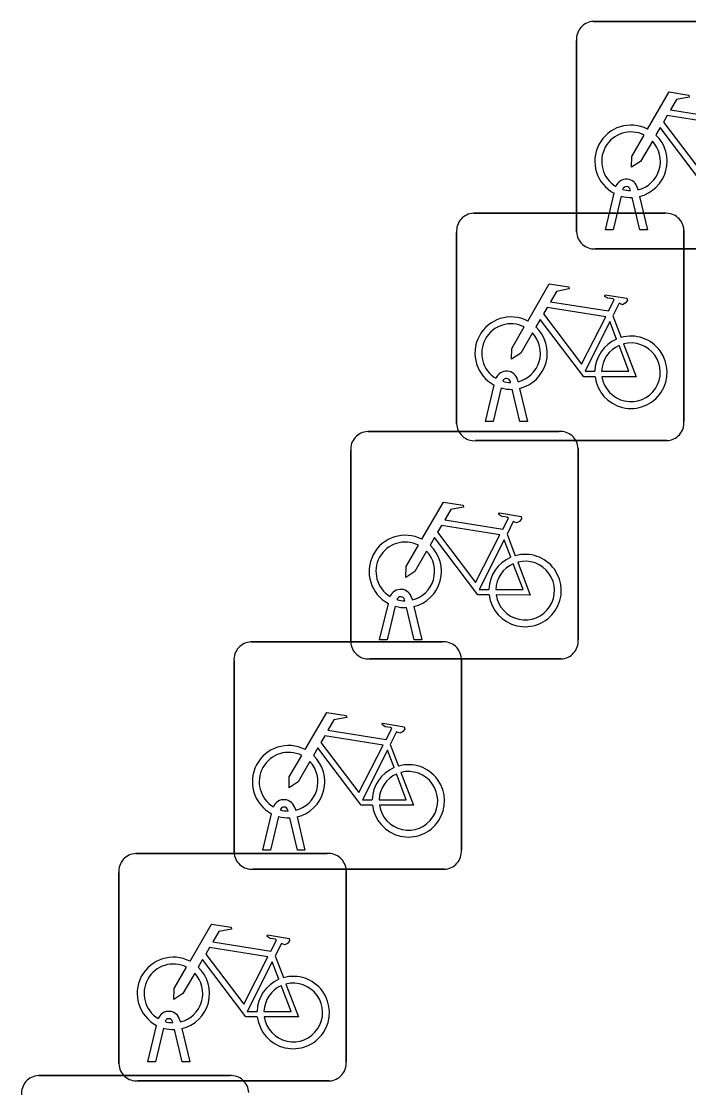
# Model space of a CAD drawing. Extents: x 159489 to 160304, y 383825 to 384531.
# Drawn here: x 159842.573 to 159845.505, y 384110.116 to 384114.823 of the extents above; entities that cross this region are included whole.
import ezdxf

# ---------------------------------------------------------------- set-up
doc = ezdxf.new("R2010")
doc.units = 0
doc.layers.add('IMGEO_Fietsenrek', color=7, linetype='Continuous')

msp = doc.modelspace()

# ---------------------------------------------------------------- linework, layer by layer
at = {"layer": 'IMGEO_Fietsenrek'}
for p, q in [((159845.0869, 384114.8225), (159845.9278, 384114.8225)), ((159845.9278, 384114.8225), (159845.0869, 384114.8225)), ((159845.0125, 384113.8979), (159845.0125, 384114.7388)), ((159845.0125, 384114.7388), (159845.0125, 384113.8979)), ((159845.2499, 384114.0789), (159845.2489, 384114.0832)), ((159845.2806, 384114.0904), (159845.2824, 384114.0825)), ((159845.1395, 384113.9073), (159845.1778, 384114.0673)), ((159845.2082, 384114.0551), (159845.1729, 384113.9073)), ((159845.291, 384113.9073), (159845.2571, 384114.049)), ((159845.2894, 384114.0533), (159845.3244, 384113.9073)), ((159844.5599, 384113.9795), (159845.4008, 384113.9795)), ((159845.4008, 384113.9795), (159844.5599, 384113.9795)), ((159844.4855, 384113.0549), (159844.4855, 384113.8958)), ((159844.4855, 384113.8958), (159844.4855, 384113.0549)), ((159845.1729, 384113.9073), (159845.1395, 384113.9073)), ((159845.3244, 384113.9073), (159845.291, 384113.9073)), ((159845.4845, 384113.9051), (159845.4845, 384113.0642)), ((159845.4845, 384113.0642), (159845.4845, 384113.9051)), ((159845.9371, 384113.8235), (159845.0962, 384113.8235)), ((159845.0962, 384113.8235), (159845.9371, 384113.8235)), ((159845.1722, 384113.5292), (159845.2085, 384113.434)), ((159844.7229, 384113.2359), (159844.7219, 384113.2402)), ((159844.7536, 384113.2474), (159844.7554, 384113.2395)), ((159844.6125, 384113.0643), (159844.6508, 384113.2243)), ((159844.6812, 384113.2121), (159844.6459, 384113.0643)), ((159844.764, 384113.0643), (159844.7301, 384113.206)), ((159844.7624, 384113.2103), (159844.7974, 384113.0643)), ((159844.6459, 384113.0643), (159844.6125, 384113.0643)), ((159844.7974, 384113.0643), (159844.764, 384113.0643)), ((159844.0949, 384113.0205), (159844.9358, 384113.0205)), ((159844.9358, 384113.0205), (159844.0949, 384113.0205)), ((159845.4101, 384112.9805), (159844.5692, 384112.9805)), ((159844.5692, 384112.9805), (159845.4101, 384112.9805)), ((159845.0195, 384112.9461), (159845.0195, 384112.1052)), ((159845.0195, 384112.1052), (159845.0195, 384112.9461)), ((159844.0205, 384112.0959), (159844.0205, 384112.9368)), ((159844.0205, 384112.9368), (159844.0205, 384112.0959)), ((159844.7072, 384112.5702), (159844.7435, 384112.475)), ((159844.2886, 384112.2884), (159844.2904, 384112.2805)), ((159844.1475, 384112.1053), (159844.1858, 384112.2653)), ((159844.2162, 384112.2531), (159844.1809, 384112.1053)), ((159844.2579, 384112.2769), (159844.2569, 384112.2812)), ((159844.299, 384112.1053), (159844.2651, 384112.247)), ((159844.2974, 384112.2513), (159844.3324, 384112.1053)), ((159844.1809, 384112.1053), (159844.1475, 384112.1053)), ((159844.3324, 384112.1053), (159844.299, 384112.1053)), ((159843.5819, 384112.0965), (159844.4228, 384112.0965)), ((159844.4228, 384112.0965), (159843.5819, 384112.0965)), ((159843.5075, 384111.1719), (159843.5075, 384112.0128)), ((159843.5075, 384112.0128), (159843.5075, 384111.1719)), ((159844.9451, 384112.0215), (159844.1042, 384112.0215)), ((159844.1042, 384112.0215), (159844.9451, 384112.0215)), ((159844.5065, 384112.0221), (159844.5065, 384111.1812)), ((159844.5065, 384111.1812), (159844.5065, 384112.0221)), ((159844.1942, 384111.6462), (159844.2305, 384111.551)), ((159843.7449, 384111.3529), (159843.7439, 384111.3572)), ((159843.7756, 384111.3644), (159843.7774, 384111.3565)), ((159843.6345, 384111.1813), (159843.6728, 384111.3413)), ((159843.7032, 384111.3291), (159843.6679, 384111.1813)), ((159843.786, 384111.1813), (159843.7521, 384111.323)), ((159843.7844, 384111.3273), (159843.8194, 384111.1813)), ((159843.0759, 384111.1665), (159843.9168, 384111.1665)), ((159843.9168, 384111.1665), (159843.0759, 384111.1665)), ((159843.6679, 384111.1813), (159843.6345, 384111.1813)), ((159843.8194, 384111.1813), (159843.786, 384111.1813)), ((159843.0015, 384110.2419), (159843.0015, 384111.0828)), ((159843.0015, 384111.0828), (159843.0015, 384110.2419)), ((159844.4321, 384111.0975), (159843.5912, 384111.0975)), ((159843.5912, 384111.0975), (159844.4321, 384111.0975)), ((159844.0005, 384111.0921), (159844.0005, 384110.2512)), ((159844.0005, 384110.2512), (159844.0005, 384111.0921)), ((159843.6882, 384110.7162), (159843.7245, 384110.621)), ((159843.1285, 384110.2513), (159843.1668, 384110.4113)), ((159843.2389, 384110.4229), (159843.2379, 384110.4272)), ((159843.2696, 384110.4344), (159843.2714, 384110.4265)), ((159843.1972, 384110.3991), (159843.1619, 384110.2513)), ((159843.28, 384110.2513), (159843.2461, 384110.393)), ((159843.2784, 384110.3973), (159843.3134, 384110.2513)), ((159843.1619, 384110.2513), (159843.1285, 384110.2513)), ((159843.3134, 384110.2513), (159843.28, 384110.2513)), ((159842.6479, 384110.1905), (159843.4888, 384110.1905)), ((159843.4888, 384110.1905), (159842.6479, 384110.1905)), ((159843.9261, 384110.1675), (159843.0852, 384110.1675)), ((159843.0852, 384110.1675), (159843.9261, 384110.1675))]:
    msp.add_line(p, q, dxfattribs=at)
for points in [[(159845.3251, 384114.3492), (159845.4198, 384114.5127), (159845.506, 384114.4989), (159845.5077, 384114.4902), (159845.4516, 384114.4793), (159845.4254, 384114.434), (159845.6806, 384114.3932)], [(159845.6677, 384114.368), (159845.4109, 384114.409), (159845.3942, 384114.3802), (159845.5612, 384114.1599), (159845.6677, 384114.368)], [(159845.3458, 384114.2967), (159845.2942, 384114.2075), (159845.2543, 384114.1815), (159845.2555, 384114.229), (159845.31, 384114.3232)], [(159845.6208, 384114.1045), (159845.5711, 384114.1046), (159845.3804, 384114.3563), (159845.3614, 384114.3235)], [(159844.7981, 384113.5062), (159844.8928, 384113.6697), (159844.979, 384113.6559), (159844.9807, 384113.6472), (159844.9246, 384113.6363), (159844.8984, 384113.591), (159845.1536, 384113.5502)], [(159845.1536, 384113.5502), (159845.1786, 384113.599), (159845.1735, 384113.603), (159845.1503, 384113.6067), (159845.1376, 384113.6142), (159845.1366, 384113.6173), (159845.1388, 384113.6219), (159845.2336, 384113.6068), (159845.2359, 384113.5965), (159845.2265, 384113.5841), (159845.2141, 384113.5777), (159845.1996, 384113.5839), (159845.1722, 384113.5292)], [(159845.1407, 384113.525), (159844.8839, 384113.566), (159844.8672, 384113.5372), (159845.0342, 384113.3169), (159845.1407, 384113.525)], [(159845.0938, 384113.2615), (159845.0441, 384113.2616), (159844.8534, 384113.5133), (159844.8344, 384113.4805)], [(159844.8188, 384113.4537), (159844.7672, 384113.3645), (159844.7273, 384113.3385), (159844.7285, 384113.386), (159844.783, 384113.4802)], [(159845.1887, 384113.427), (159845.1594, 384113.5038), (159845.05, 384113.2857), (159845.0927, 384113.2856)], [(159845.1227, 384113.2855), (159845.2426, 384113.2853), (159845.1994, 384113.3989)], [(159845.2192, 384113.4058), (159845.2742, 384113.2612), (159845.1241, 384113.2615)], [(159844.3331, 384112.5472), (159844.4278, 384112.7107), (159844.514, 384112.6969), (159844.5157, 384112.6882), (159844.4596, 384112.6773), (159844.4334, 384112.632), (159844.6886, 384112.5912)], [(159844.6886, 384112.5912), (159844.7136, 384112.64), (159844.7085, 384112.644), (159844.6853, 384112.6477), (159844.6726, 384112.6552), (159844.6716, 384112.6583), (159844.6738, 384112.6629), (159844.7686, 384112.6478), (159844.7709, 384112.6375), (159844.7615, 384112.6251), (159844.7491, 384112.6187), (159844.7346, 384112.6249), (159844.7072, 384112.5702)], [(159844.6757, 384112.566), (159844.4189, 384112.607), (159844.4022, 384112.5782), (159844.5692, 384112.3579), (159844.6757, 384112.566)], [(159844.3538, 384112.4947), (159844.3022, 384112.4055), (159844.2623, 384112.3795), (159844.2635, 384112.427), (159844.318, 384112.5212)], [(159844.6288, 384112.3025), (159844.5791, 384112.3026), (159844.3884, 384112.5543), (159844.3694, 384112.5215)], [(159844.7237, 384112.468), (159844.6944, 384112.5448), (159844.585, 384112.3267), (159844.6277, 384112.3266)], [(159844.6577, 384112.3265), (159844.7776, 384112.3263), (159844.7344, 384112.4399)], [(159844.7542, 384112.4468), (159844.8092, 384112.3022), (159844.6591, 384112.3025)], [(159843.8201, 384111.6232), (159843.9148, 384111.7867), (159844.001, 384111.7729), (159844.0027, 384111.7642), (159843.9466, 384111.7533), (159843.9204, 384111.708), (159844.1756, 384111.6672)], [(159844.1756, 384111.6672), (159844.2006, 384111.716), (159844.1955, 384111.72), (159844.1723, 384111.7237), (159844.1596, 384111.7312), (159844.1586, 384111.7343), (159844.1608, 384111.7389), (159844.2556, 384111.7238), (159844.2579, 384111.7135), (159844.2485, 384111.7011), (159844.2361, 384111.6947), (159844.2216, 384111.7009), (159844.1942, 384111.6462)], [(159844.1627, 384111.642), (159843.9059, 384111.683), (159843.8892, 384111.6542), (159844.0562, 384111.4339), (159844.1627, 384111.642)], [(159844.1158, 384111.3785), (159844.0661, 384111.3786), (159843.8754, 384111.6303), (159843.8564, 384111.5975)], [(159843.8408, 384111.5707), (159843.7892, 384111.4815), (159843.7493, 384111.4555), (159843.7505, 384111.503), (159843.805, 384111.5972)], [(159844.2107, 384111.544), (159844.1814, 384111.6208), (159844.072, 384111.4027), (159844.1147, 384111.4026)], [(159844.1447, 384111.4025), (159844.2646, 384111.4023), (159844.2214, 384111.5159)], [(159844.2412, 384111.5228), (159844.2962, 384111.3782), (159844.1461, 384111.3785)], [(159843.3141, 384110.6932), (159843.4088, 384110.8567), (159843.495, 384110.8429), (159843.4967, 384110.8342), (159843.4406, 384110.8233), (159843.4144, 384110.778), (159843.6696, 384110.7372)], [(159843.6696, 384110.7372), (159843.6946, 384110.786), (159843.6895, 384110.79), (159843.6663, 384110.7937), (159843.6536, 384110.8012), (159843.6526, 384110.8043), (159843.6548, 384110.8089), (159843.7496, 384110.7938), (159843.7519, 384110.7835), (159843.7425, 384110.7711), (159843.7301, 384110.7647), (159843.7156, 384110.7709), (159843.6882, 384110.7162)], [(159843.6567, 384110.712), (159843.3999, 384110.753), (159843.3832, 384110.7242), (159843.5502, 384110.5039), (159843.6567, 384110.712)], [(159843.6098, 384110.4485), (159843.5601, 384110.4486), (159843.3694, 384110.7003), (159843.3504, 384110.6675)], [(159843.7047, 384110.614), (159843.6754, 384110.6908), (159843.566, 384110.4727), (159843.6087, 384110.4726)], [(159843.3348, 384110.6407), (159843.2832, 384110.5515), (159843.2433, 384110.5255), (159843.2445, 384110.573), (159843.299, 384110.6672)], [(159843.7352, 384110.5928), (159843.7902, 384110.4482), (159843.6401, 384110.4485)], [(159843.6387, 384110.4725), (159843.7586, 384110.4723), (159843.7154, 384110.5859)]]:
    msp.add_lwpolyline(points, dxfattribs=at)
for centre, radius, start, end in [((159845.0902, 384114.7446), 0.0779, 92.4484, 184.2845), ((159845.0902, 384114.7446), 0.0779, 92.4484, 184.2845), ((159845.2521, 384114.2079), 0.159, 62.6766, 242.1369), ((159845.2521, 384114.2079), 0.129, 63.3192, 238.903), ((159845.2521, 384114.2079), 0.159, 283.5766, 46.6042), ((159845.2521, 384114.2079), 0.129, 283.6043, 43.4302), ((159845.2319, 384114.0793), 0.0499, 12.8025, 158.6934), ((159845.2319, 384114.0793), 0.0174, 12.8025, 163.4502), ((159845.2521, 384114.2079), 0.129, 253.415, 269.0204), ((159845.2521, 384114.2079), 0.159, 253.9967, 271.7867), ((159844.5632, 384113.9016), 0.0779, 92.4484, 184.2845), ((159844.5632, 384113.9016), 0.0779, 92.4484, 184.2845), ((159845.4066, 384113.9018), 0.0779, 2.4484, 94.2845), ((159845.4066, 384113.9018), 0.0779, 2.4484, 94.2845), ((159845.0904, 384113.9012), 0.0779, 182.4484, 274.2845), ((159845.0904, 384113.9012), 0.0779, 182.4484, 274.2845), ((159844.7251, 384113.3649), 0.159, 62.6766, 242.1369), ((159844.7251, 384113.3649), 0.129, 63.3192, 238.903), ((159844.7251, 384113.3649), 0.159, 283.5766, 46.6042), ((159844.7251, 384113.3649), 0.129, 283.6043, 43.4302), ((159845.2517, 384113.2809), 0.159, 113.3408, 178.3217), ((159845.2517, 384113.2809), 0.159, 187.0065, 105.7708), ((159845.2517, 384113.2809), 0.129, 113.923, 177.9556), ((159845.2517, 384113.2809), 0.129, 188.6715, 104.5883), ((159844.7049, 384113.2363), 0.0499, 12.8025, 158.6934), ((159844.7049, 384113.2363), 0.0174, 12.8025, 163.4502), ((159844.7251, 384113.3649), 0.129, 253.415, 269.0204), ((159844.7251, 384113.3649), 0.159, 253.9967, 271.7867), ((159844.5634, 384113.0582), 0.0779, 182.4484, 274.2845), ((159844.5634, 384113.0582), 0.0779, 182.4484, 274.2845), ((159845.4068, 384113.0584), 0.0779, 272.4484, 4.2845), ((159845.4068, 384113.0584), 0.0779, 272.4484, 4.2845), ((159844.0982, 384112.9426), 0.0779, 92.4484, 184.2845), ((159844.0982, 384112.9426), 0.0779, 92.4484, 184.2845), ((159844.9416, 384112.9428), 0.0779, 2.4484, 94.2845), ((159844.9416, 384112.9428), 0.0779, 2.4484, 94.2845), ((159844.2601, 384112.4059), 0.159, 62.6766, 242.1369), ((159844.2601, 384112.4059), 0.129, 63.3192, 238.903), ((159844.2601, 384112.4059), 0.159, 283.5766, 46.6042), ((159844.2601, 384112.4059), 0.129, 283.6043, 43.4302), ((159844.7867, 384112.3219), 0.159, 187.0065, 105.7708), ((159844.7867, 384112.3219), 0.159, 113.3408, 178.3217), ((159844.7867, 384112.3219), 0.129, 113.923, 177.9556), ((159844.7867, 384112.3219), 0.129, 188.6715, 104.5883), ((159844.2399, 384112.2773), 0.0499, 12.8025, 158.6934), ((159844.2399, 384112.2773), 0.0174, 12.8025, 163.4502), ((159844.2601, 384112.4059), 0.159, 253.9967, 271.7867), ((159844.2601, 384112.4059), 0.129, 253.415, 269.0204), ((159844.9418, 384112.0994), 0.0779, 272.4484, 4.2845), ((159844.9418, 384112.0994), 0.0779, 272.4484, 4.2845), ((159843.5852, 384112.0186), 0.0779, 92.4484, 184.2845), ((159843.5852, 384112.0186), 0.0779, 92.4484, 184.2845), ((159844.0984, 384112.0992), 0.0779, 182.4484, 274.2845), ((159844.0984, 384112.0992), 0.0779, 182.4484, 274.2845), ((159844.4286, 384112.0188), 0.0779, 2.4484, 94.2845), ((159844.4286, 384112.0188), 0.0779, 2.4484, 94.2845), ((159843.7471, 384111.4819), 0.159, 62.6766, 242.1369), ((159843.7471, 384111.4819), 0.129, 63.3192, 238.903), ((159843.7471, 384111.4819), 0.159, 283.5766, 46.6042), ((159843.7471, 384111.4819), 0.129, 283.6043, 43.4302), ((159844.2737, 384111.3979), 0.159, 113.3408, 178.3217), ((159844.2737, 384111.3979), 0.159, 187.0065, 105.7708), ((159844.2737, 384111.3979), 0.129, 113.923, 177.9556), ((159844.2737, 384111.3979), 0.129, 188.6715, 104.5883), ((159843.7269, 384111.3533), 0.0499, 12.8025, 158.6934), ((159843.7269, 384111.3533), 0.0174, 12.8025, 163.4502), ((159843.7471, 384111.4819), 0.129, 253.415, 269.0204), ((159843.7471, 384111.4819), 0.159, 253.9967, 271.7867), ((159843.0792, 384111.0886), 0.0779, 92.4484, 184.2845), ((159843.0792, 384111.0886), 0.0779, 92.4484, 184.2845), ((159843.5854, 384111.1752), 0.0779, 182.4484, 274.2845), ((159843.5854, 384111.1752), 0.0779, 182.4484, 274.2845), ((159843.9226, 384111.0888), 0.0779, 2.4484, 94.2845), ((159843.9226, 384111.0888), 0.0779, 2.4484, 94.2845), ((159844.4288, 384111.1754), 0.0779, 272.4484, 4.2845), ((159844.4288, 384111.1754), 0.0779, 272.4484, 4.2845), ((159843.2411, 384110.5519), 0.159, 62.6766, 242.1369), ((159843.2411, 384110.5519), 0.129, 63.3192, 238.903), ((159843.2411, 384110.5519), 0.129, 283.6043, 43.4302), ((159843.2411, 384110.5519), 0.159, 283.5766, 46.6042), ((159843.7677, 384110.4679), 0.159, 113.3408, 178.3217), ((159843.7677, 384110.4679), 0.159, 187.0065, 105.7708), ((159843.7677, 384110.4679), 0.129, 188.6715, 104.5883), ((159843.7677, 384110.4679), 0.129, 113.923, 177.9556), ((159843.2209, 384110.4233), 0.0499, 12.8025, 158.6934), ((159843.2209, 384110.4233), 0.0174, 12.8025, 163.4502), ((159843.2411, 384110.5519), 0.129, 253.415, 269.0204), ((159843.2411, 384110.5519), 0.159, 253.9967, 271.7867), ((159843.0794, 384110.2452), 0.0779, 182.4484, 274.2845), ((159843.0794, 384110.2452), 0.0779, 182.4484, 274.2845), ((159843.9228, 384110.2454), 0.0779, 272.4484, 4.2845), ((159843.9228, 384110.2454), 0.0779, 272.4484, 4.2845), ((159842.6512, 384110.1126), 0.0779, 92.4484, 184.2845), ((159842.6512, 384110.1126), 0.0779, 92.4484, 184.2845), ((159843.4946, 384110.1128), 0.0779, 2.4484, 94.2845), ((159843.4946, 384110.1128), 0.0779, 2.4484, 94.2845)]:
    msp.add_arc(centre, radius, start, end, dxfattribs=at)

doc.saveas('drawing.dxf')
